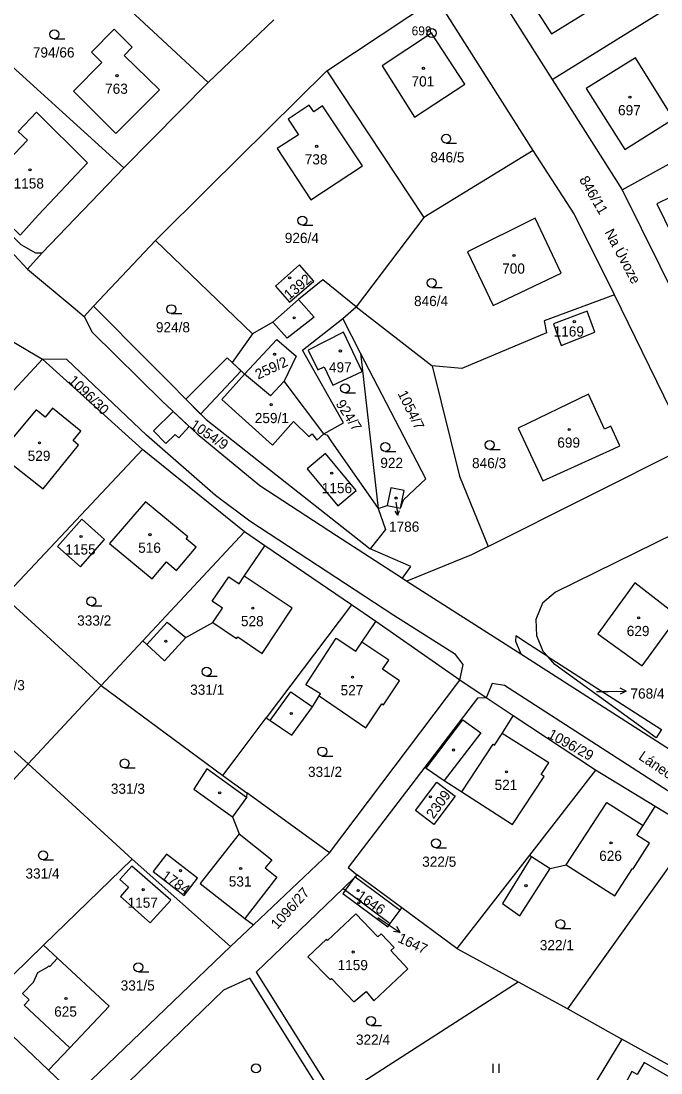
# Model space of a CAD drawing. Extents: x -680203 to -673936, y -1102717 to -1093650.
# Drawn here: x -679212.8 to -679106, y -1098086.9 to -1097911.3 of the extents above; entities that cross this region are included whole.
import ezdxf

# ---------------------------------------------------------------- set-up
doc = ezdxf.new("R2010")
doc.units = 0
for name, color, linetype in [('SOxx02xx_Koleje_param další_Popis10', 7, 'Continuous'), ('SOxx02xx_Staničení_Popis10', 7, 'Continuous'), ('SOxxxxxx_Koleje_hlavní_body_Popis10', 7, 'Continuous'), ('SOxxxxxx_Koleje_LN_parametry_Popis10', 7, 'Continuous'), ('SOxxxxxx_Koleje_param další_Popis10', 7, 'Continuous'), ('SOxxxxxx_Osa_bod_P', 7, 'Continuous'), ('SOxxxxxx_Staničení_Popis10', 7, 'Continuous'), ('x_prac', 7, 'Continuous')]:
    doc.layers.add(name, color=color, linetype=linetype)

msp = doc.modelspace()

# ---------------------------------------------------------------- linework, layer by layer
at = {"layer": 'SOxx02xx_Koleje_param další_Popis10'}
for radius in [0.75, 0.03]:
    msp.add_circle((-679144.23, -1097913.31), radius, dxfattribs=at)
at = {"layer": 'SOxx02xx_Staničení_Popis10'}
for p, q in [((-679150.19, -1097991.59), (-679149.84, -1097993.78)), ((-679149.84, -1097993.78), (-679150.33, -1097993.11)), ((-679149.84, -1097993.78), (-679149.59, -1097992.99)), ((-679116.69, -1098023.22), (-679114.75, -1098023.2)), ((-679114.75, -1098023.2), (-679111.75, -1098023.15)), ((-679111.75, -1098023.15), (-679112.76, -1098022.66)), ((-679111.75, -1098023.15), (-679112.74, -1098023.67)), ((-679153.19, -1098060.95), (-679151.99, -1098061.76)), ((-679151.99, -1098061.76), (-679149.5, -1098063.44)), ((-679149.5, -1098063.44), (-679150.05, -1098062.46)), ((-679149.5, -1098063.44), (-679150.61, -1098063.29))]:
    msp.add_line(p, q, dxfattribs=at)
at = {"layer": 'SOxxxxxx_Koleje_hlavní_body_Popis10'}
for p, q in [((-679207.2, -1097914.26), (-679205.45, -1097914.26)), ((-679141.8, -1097931.71), (-679140.05, -1097931.71)), ((-679165.79, -1097945.36), (-679164.04, -1097945.36)), ((-679144.21, -1097955.76), (-679142.46, -1097955.76)), ((-679187.69, -1097960.15), (-679185.94, -1097960.15)), ((-679158.69, -1097973.36), (-679156.94, -1097973.36)), ((-679151.97, -1097983.16), (-679150.22, -1097983.16)), ((-679134.53, -1097982.81), (-679132.78, -1097982.81)), ((-679201.04, -1098008.94), (-679199.29, -1098008.94)), ((-679181.79, -1098020.65), (-679180.04, -1098020.65)), ((-679162.48, -1098033.99), (-679160.73, -1098033.99)), ((-679195.48, -1098035.99), (-679193.73, -1098035.99)), ((-679143.51, -1098049.3), (-679141.76, -1098049.3)), ((-679209.06, -1098051.32), (-679207.31, -1098051.32)), ((-679122.73, -1098062.81), (-679120.98, -1098062.81)), ((-679193.17, -1098070.01), (-679191.42, -1098070.01)), ((-679154.34, -1098078.96), (-679152.59, -1098078.96)), ((-679133.96, -1098086.86), (-679133.96, -1098085.36)), ((-679132.96, -1098086.86), (-679132.96, -1098085.36))]:
    msp.add_line(p, q, dxfattribs=at)
for centre in [(-679207.2, -1097913.51), (-679141.8, -1097930.96), (-679165.79, -1097944.61), (-679144.21, -1097955.01), (-679187.69, -1097959.4), (-679158.69, -1097972.61), (-679151.97, -1097982.41), (-679134.53, -1097982.06), (-679201.04, -1098008.19), (-679181.79, -1098019.9), (-679162.48, -1098033.24), (-679195.48, -1098035.24), (-679143.51, -1098048.55), (-679209.06, -1098050.57), (-679122.73, -1098062.06), (-679193.17, -1098069.26), (-679154.34, -1098078.21), (-679173.54, -1098086.15)]:
    msp.add_circle(centre, 0.75, dxfattribs=at)
at = {"layer": 'SOxxxxxx_Koleje_LN_parametry_Popis10'}
for points in [[(-679185.25, -1097974.43), (-679182.78, -1097976.92), (-679176.01, -1097969.71), (-679177.54, -1097968.3), (-679178.37, -1097967.54)], [(-679184.67, -1097978.99), (-679187.36, -1097976.48), (-679190.66, -1097979.69), (-679188.57, -1097981.84), (-679187.02, -1097980.33), (-679186.4, -1097980.89)]]:
    msp.add_lwpolyline(points, close=True, dxfattribs=at)
at = {"layer": 'SOxxxxxx_Koleje_param další_Popis10'}
for centre in [(-679145.6, -1097919.19), (-679196.74, -1097920.42), (-679111.13, -1097924.02), (-679163.41, -1097932.21), (-679211.26, -1097936.13), (-679130.47, -1097950.44), (-679167.92, -1097954.16), (-679167.16, -1097960.86), (-679120.41, -1097961.48), (-679159.46, -1097966.38), (-679170.43, -1097966.93), (-679171.02, -1097975.34), (-679121.27, -1097979.5), (-679209.66, -1097981.7), (-679160.9, -1097986.77), (-679150.16, -1097990.93), (-679202.74, -1097997.34), (-679191.22, -1097997.05), (-679174.06, -1098009.3), (-679109.68, -1098010.94), (-679188.57, -1098014.84), (-679157.44, -1098020.84), (-679167.65, -1098026.91), (-679140.56, -1098032.99), (-679131.74, -1098036.63), (-679179.6, -1098040.15), (-679144.43, -1098040.8), (-679114.28, -1098048.47), (-679186.15, -1098053.13), (-679176.1, -1098052.76), (-679128.48, -1098055.63), (-679192.36, -1098056.3), (-679156.48, -1098056.46), (-679156.38, -1098058.49), (-679157.31, -1098066.71), (-679205.24, -1098074.47)]:
    msp.add_circle(centre, 0.175, dxfattribs=at)
at = {"layer": 'SOxxxxxx_Staničení_Popis10'}
for p, q in [((-679166.46, -1097957.79), (-679163.84, -1097960.74)), ((-679163.84, -1097960.74), (-679168.36, -1097964.25)), ((-679168.36, -1097964.25), (-679170.73, -1097961.57)), ((-679175.45, -1097970.23), (-679170.08, -1097964.47)), ((-679170.08, -1097964.47), (-679166.85, -1097967.27)), ((-679166.85, -1097967.27), (-679168.84, -1097971.41)), ((-679180.83, -1098008.17), (-679178.06, -1098004.09)), ((-679178.06, -1098004.09), (-679176.37, -1098005.24)), ((-679176.37, -1098005.24), (-679175.52, -1098003.99)), ((-679179.14, -1098009.33), (-679180.83, -1098008.17)), ((-679180.74, -1098011.69), (-679179.14, -1098009.33)), ((-679191.77, -1098015.39), (-679188.38, -1098011.63)), ((-679188.38, -1098011.63), (-679185.24, -1098014.19)), ((-679165.24, -1098022.09), (-679160.18, -1098014.3)), ((-679160.18, -1098014.3), (-679156.9, -1098016.51)), ((-679156.9, -1098016.51), (-679155.87, -1098014.97)), ((-679162.78, -1098023.62), (-679165.24, -1098022.09)), ((-679171.17, -1098028.06), (-679167.74, -1098023.3)), ((-679167.74, -1098023.3), (-679164.11, -1098025.77)), ((-679162.98, -1098023.94), (-679162.78, -1098023.62)), ((-679145.12, -1098036.02), (-679139.02, -1098027.94)), ((-679139.02, -1098027.94), (-679136.02, -1098030.11)), ((-679136.02, -1098030.11), (-679142.16, -1098038.1)), ((-679133.72, -1098032.16), (-679132.47, -1098030.21)), ((-679139.16, -1098039.99), (-679133.95, -1098032.01)), ((-679133.95, -1098032.01), (-679133.72, -1098032.16)), ((-679175.1, -1098040.9), (-679177.44, -1098044.17)), ((-679121.76, -1098052.14), (-679115, -1098041.74)), ((-679115, -1098041.74), (-679108.94, -1098045.59)), ((-679176.35, -1098046.99), (-679170.89, -1098051.3)), ((-679170.89, -1098051.3), (-679172, -1098052.67)), ((-679127.58, -1098050.76), (-679124.45, -1098052.76)), ((-679170.05, -1098054.24), (-679175.39, -1098061.09)), ((-679172, -1098052.67), (-679170.05, -1098054.24)), ((-679158.62, -1098056.4), (-679156.96, -1098054.15)), ((-679156.96, -1098054.15), (-679149.46, -1098059.71)), ((-679207.96, -1098069.14), (-679206.64, -1098067.75))]:
    msp.add_line(p, q, dxfattribs=at)
msp.add_lwpolyline([(-679204.6, -1098082.7), (-679212.22, -1098075.58), (-679211.37, -1098074.68), (-679212.48, -1098073.63), (-679210.69, -1098071.73), (-679209.96, -1098070.11), (-679208.31, -1098069.22), (-679208.11, -1098069.01), (-679207.96, -1098069.14)], dxfattribs=at)
at = {"layer": 'x_prac'}
for p, q in [((-679204.17, -1097900.45), (-679181.52, -1097921.54)), ((-679135.92, -1097902.45), (-679124.09, -1097921.08)), ((-679124.09, -1097921.08), (-679098.44, -1097905.12)), ((-679161.71, -1097919.62), (-679143.39, -1097907.44)), ((-679127.29, -1097932.92), (-679143.39, -1097907.44)), ((-679170.55, -1097911.09), (-679181.52, -1097921.54)), ((-679218.05, -1097915.45), (-679195.58, -1097935.81)), ((-679161.71, -1097919.62), (-679145.53, -1097944.11)), ((-679181.52, -1097921.54), (-679195.58, -1097935.81)), ((-679124.09, -1097921.08), (-679112.43, -1097939.46)), ((-679112.43, -1097939.46), (-679086.13, -1097924.99)), ((-679127.29, -1097932.92), (-679145.53, -1097944.11)), ((-679195.58, -1097935.81), (-679209.21, -1097950)), ((-679112.43, -1097939.46), (-679102.96, -1097958.59)), ((-679145.53, -1097944.11), (-679156.83, -1097959)), ((-679200.63, -1097958.91), (-679190.31, -1097947.95)), ((-679174.13, -1097963.49), (-679190.31, -1097947.95)), ((-679209.21, -1097950), (-679211.7, -1097952.73)), ((-679101.39, -1097982.26), (-679113.7, -1097957.02)), ((-679202.24, -1097960.61), (-679200.63, -1097958.91)), ((-679159.06, -1097960.97), (-679156.83, -1097959)), ((-679156.83, -1097959), (-679144.16, -1097968.87)), ((-679156.07, -1097966.74), (-679159.06, -1097960.97)), ((-679214.32, -1097964.7), (-679209.18, -1097967.77)), ((-679209.18, -1097967.77), (-679232.24, -1097992.58)), ((-679192.47, -1097982.8), (-679209.18, -1097967.77)), ((-679156.07, -1097966.74), (-679153.14, -1097992.68)), ((-679215.55, -1098007.41), (-679192.47, -1097982.8)), ((-679175.44, -1097996.57), (-679192.47, -1097982.8)), ((-679134.8, -1097999.01), (-679101.39, -1097982.26)), ((-679153.14, -1097992.68), (-679151.66, -1097992.17)), ((-679151.66, -1097992.17), (-679149.4, -1097992.6)), ((-679175.44, -1097996.57), (-679192.45, -1098014.78)), ((-679172.04, -1097998.89), (-679175.44, -1097996.57)), ((-679157.58, -1098008.73), (-679172.04, -1097998.89)), ((-679134.8, -1097999.01), (-679137.59, -1098000.43)), ((-679137.59, -1098000.43), (-679148.34, -1098004.81)), ((-679149.1, -1098004.33), (-679148.34, -1098004.81)), ((-679148.34, -1098004.81), (-679129.33, -1098016.91)), ((-679215.55, -1098007.41), (-679199.39, -1098022.22)), ((-679157.58, -1098008.73), (-679171.83, -1098027.61)), ((-679153.56, -1098011.54), (-679157.58, -1098008.73)), ((-679139.51, -1098021.35), (-679153.56, -1098011.54)), ((-679192.45, -1098014.78), (-679199.39, -1098022.22)), ((-679124.76, -1098017.45), (-679105.84, -1098029.58)), ((-679227.9, -1098020.73), (-679211.55, -1098035.3)), ((-679199.39, -1098022.22), (-679211.55, -1098035.3)), ((-679199.39, -1098022.22), (-679179.09, -1098037.22)), ((-679161.25, -1098050.17), (-679139.51, -1098021.35)), ((-679135.11, -1098024.28), (-679139.51, -1098021.35)), ((-679130.59, -1098027.27), (-679135.11, -1098024.28)), ((-679116.86, -1098036.36), (-679130.59, -1098027.27)), ((-679211.55, -1098035.3), (-679225.39, -1098050.27)), ((-679211.55, -1098035.3), (-679194.2, -1098051.21)), ((-679116.86, -1098036.36), (-679127.9, -1098050.56)), ((-679106.91, -1098042.41), (-679116.86, -1098036.36)), ((-679179.09, -1098037.22), (-679175.09, -1098040.13)), ((-679161.25, -1098050.17), (-679175.09, -1098040.13)), ((-679100.29, -1098046.44), (-679106.91, -1098042.41)), ((-679121.5, -1098076.22), (-679100.29, -1098046.44)), ((-679173.98, -1098062.18), (-679161.25, -1098050.17)), ((-679127.9, -1098050.56), (-679140.01, -1098066.13)), ((-679208.98, -1098065.58), (-679194.2, -1098051.21)), ((-679194.2, -1098051.21), (-679177.81, -1098065.8)), ((-679149.2, -1098059.35), (-679156.62, -1098053.87)), ((-679158.97, -1098056.13), (-679158.62, -1098056.4)), ((-679158.62, -1098056.4), (-679151.12, -1098061.96)), ((-679140.01, -1098066.13), (-679149.2, -1098059.35)), ((-679177.81, -1098065.8), (-679173.98, -1098062.18)), ((-679208.98, -1098065.58), (-679219.41, -1098075.73)), ((-679203.7, -1098090.67), (-679177.81, -1098065.8)), ((-679140.01, -1098066.13), (-679129.8, -1098071.7)), ((-679160.22, -1098091.27), (-679129.8, -1098071.7)), ((-679129.8, -1098071.7), (-679121.5, -1098076.22)), ((-679219.41, -1098075.73), (-679208.14, -1098086.45)), ((-679121.5, -1098076.22), (-679112.47, -1098081.24)), ((-679112.47, -1098081.24), (-679124.16, -1098100.41)), ((-679103.31, -1098086.33), (-679112.47, -1098081.24)), ((-679208.14, -1098086.45), (-679203.7, -1098090.67))]:
    msp.add_line(p, q, dxfattribs=at)
for points in [[(-679433.1, -1097805.8), (-679408.01, -1097822.16), (-679393.41, -1097831.27), (-679382.99, -1097837.58), (-679348.75, -1097857.3), (-679337.29, -1097864.26), (-679320.46, -1097875.6), (-679311.54, -1097882.15), (-679283.96, -1097902.87), (-679274.82, -1097909.22), (-679265.22, -1097914.88), (-679247.05, -1097924.07), (-679239.24, -1097928.72), (-679234.23, -1097932.11), (-679227.84, -1097937.13), (-679222.47, -1097941.84), (-679213.85, -1097950.4), (-679211.7, -1097952.73)], [(-679129.56, -1097905.1), (-679124.23, -1097913.42), (-679116.39, -1097908.57), (-679122.9, -1097898.36), (-679130.43, -1097902.96), (-679129.2, -1097904.87), (-679129.56, -1097905.1)], [(-679200.98, -1097916.51), (-679199.25, -1097918.21), (-679204.01, -1097923.02), (-679196.91, -1097930.09), (-679189.64, -1097922.78), (-679195.52, -1097917.07), (-679194.18, -1097915.65), (-679197.19, -1097912.68), (-679200.98, -1097916.51)], [(-679144.23, -1097913.31), (-679152.49, -1097918.77), (-679147.07, -1097927.35), (-679138.69, -1097921.86), (-679144.23, -1097913.31)], [(-679111.96, -1097932.76), (-679103.84, -1097927.62), (-679110.21, -1097917.45), (-679118.43, -1097922.59), (-679111.96, -1097932.76)], [(-679190.31, -1097947.95), (-679181.33, -1097939.05), (-679161.71, -1097919.62)], [(-679164.66, -1097925.34), (-679168.19, -1097927.66), (-679166.46, -1097930.28), (-679169.99, -1097932.6), (-679164.4, -1097941.13), (-679155.75, -1097935.47), (-679162.42, -1097925.48), (-679163.91, -1097926.48), (-679164.66, -1097925.34)], [(-679217.28, -1097944.17), (-679216.61, -1097943.47), (-679212.88, -1097947.04), (-679209.85, -1097943.64), (-679201.66, -1097934.99), (-679210.16, -1097926.53), (-679213.23, -1097929.72), (-679211.69, -1097931.19), (-679217.15, -1097936.86), (-679220.95, -1097940.72)], [(-679113.7, -1097957.02), (-679120.43, -1097943.51), (-679127.29, -1097932.92)], [(-679106.64, -1097941.83), (-679101.53, -1097952.3), (-679092.43, -1097947.93), (-679097.52, -1097937.38), (-679106.64, -1097941.83)], [(-679216.58, -1097944.86), (-679212.76, -1097948.63), (-679210.34, -1097950.02), (-679209.21, -1097950)], [(-679122.61, -1097953.39), (-679126.94, -1097944.22), (-679138.22, -1097949.83), (-679133.97, -1097958.78), (-679122.61, -1097953.39)], [(-679166.25, -1097952.01), (-679170.28, -1097955.54), (-679167.97, -1097958.24), (-679163.9, -1097954.75), (-679166.25, -1097952.01)], [(-679211.7, -1097952.73), (-679204.03, -1097959.05), (-679202.24, -1097960.61)], [(-679156.83, -1097959), (-679162.36, -1097954.5), (-679166.46, -1097957.79), (-679170.73, -1097961.57), (-679174.13, -1097963.49)], [(-679113.7, -1097957.02), (-679125.47, -1097961.37), (-679125.03, -1097963.36), (-679139.21, -1097969.3), (-679144.16, -1097968.87)], [(-679200.63, -1097958.91), (-679181.87, -1097977.83), (-679173.11, -1097984.73), (-679154.48, -1097999.39)], [(-679202.24, -1097960.61), (-679200.88, -1097963.22), (-679189.15, -1097974.82), (-679183.33, -1097980.23), (-679172.92, -1097988.82), (-679160.1, -1097997.16), (-679149.1, -1098004.33)], [(-679162.19, -1097980.2), (-679158.95, -1097978.38), (-679165.79, -1097966.27), (-679159.06, -1097960.97)], [(-679116.97, -1097963.25), (-679118.26, -1097959.76), (-679123.87, -1097961.86), (-679122.6, -1097965.47), (-679116.97, -1097963.25)], [(-679174.13, -1097963.49), (-679177.54, -1097968.3), (-679175.45, -1097970.23)], [(-679162.17, -1097969.04), (-679160.69, -1097972.1), (-679155.81, -1097969.82), (-679158.91, -1097963.22), (-679164.82, -1097966.25), (-679163.2, -1097969.55), (-679162.17, -1097969.04)], [(-679139.51, -1098021.35), (-679138.94, -1098018.7), (-679140.22, -1098017.06), (-679150.52, -1098010.52), (-679174.58, -1097994.8), (-679180.32, -1097990.51), (-679191.79, -1097980.45), (-679205.13, -1097967.79), (-679209.18, -1097967.77)], [(-679149.4, -1097992.6), (-679148.93, -1097991.2), (-679145.22, -1097987.73), (-679156.07, -1097966.74)], [(-679144.16, -1097968.87), (-679139.55, -1097987.3), (-679134.8, -1097999.01)], [(-679175.45, -1097970.23), (-679179.25, -1097974.48), (-679170.79, -1097982.12), (-679167.28, -1097978.17), (-679164.73, -1097980.65), (-679164.19, -1097980.23), (-679163.38, -1097981.26), (-679162.19, -1097980.2)], [(-679162.19, -1097980.2), (-679168.84, -1097971.41), (-679171.1, -1097973.85), (-679175.45, -1097970.23)], [(-679125.64, -1097988.05), (-679113.89, -1097982.71), (-679112.81, -1097982.22), (-679114.3, -1097978.95), (-679115.39, -1097979.44), (-679118.05, -1097973.59), (-679129.81, -1097979.27), (-679125.64, -1097988.05)], [(-679202.77, -1097979.79), (-679207.48, -1097975.92), (-679208.74, -1097977.44), (-679210.24, -1097976.2), (-679216.48, -1097983.58), (-679209.07, -1097989.38), (-679203.16, -1097982.08), (-679204.05, -1097981.33), (-679202.77, -1097979.79)], [(-679162.19, -1097980.2), (-679161.68, -1097980.44), (-679161.06, -1097981.36), (-679153.14, -1097992.68)], [(-679156.8, -1097989.68), (-679161.92, -1097983.5), (-679164.99, -1097986.04), (-679159.89, -1097992.23), (-679156.8, -1097989.68)], [(-679080.35, -1097985.37), (-679123.57, -1098006.64), (-679125.72, -1098008.47), (-679126.82, -1098011.2), (-679126.74, -1098013.89), (-679125.64, -1098016.47), (-679124.76, -1098017.45)], [(-679149.4, -1097992.6), (-679148.82, -1097989.66), (-679151.06, -1097989.24), (-679151.66, -1097992.17)], [(-679183.55, -1097999.13), (-679185.2, -1097997.73), (-679184.94, -1097997.43), (-679192, -1097991.55), (-679197.96, -1097998.5), (-679190.86, -1098004.39), (-679188.47, -1098001.58), (-679186.8, -1098003), (-679183.55, -1097999.13)], [(-679153.14, -1097992.68), (-679151.9, -1097996.2), (-679154.48, -1097999.39)], [(-679202.85, -1098002.41), (-679198.81, -1097997.85), (-679202.61, -1097994.48), (-679206.65, -1097999.04), (-679202.85, -1098002.41)], [(-679192.45, -1098014.78), (-679191.77, -1098015.39), (-679188.78, -1098018.08), (-679185.24, -1098014.19), (-679180.74, -1098011.69), (-679176.77, -1098014.39), (-679176.59, -1098014.12), (-679172.53, -1098016.88), (-679167.48, -1098009.33), (-679175.52, -1098003.99), (-679172.04, -1097998.89)], [(-679149.1, -1098004.33), (-679147.7, -1098002.35), (-679154.48, -1097999.39)], [(-679109.1, -1098018.95), (-679103.09, -1098010.71), (-679110.29, -1098005.08), (-679116.47, -1098013.62), (-679109.1, -1098018.95)], [(-679171.83, -1098027.61), (-679171.17, -1098028.06), (-679167.54, -1098030.53), (-679164.11, -1098025.77), (-679162.98, -1098023.94), (-679155.19, -1098029.27), (-679152.53, -1098025.3), (-679152.28, -1098025.46), (-679149.59, -1098021.43), (-679152.42, -1098019.52), (-679151.39, -1098017.99), (-679155.87, -1098014.97), (-679153.56, -1098011.54)], [(-679124.76, -1098017.45), (-679127.89, -1098015.44), (-679130.19, -1098013.94), (-679130.2, -1098014.8), (-679129.33, -1098016.91)], [(-679129.33, -1098016.91), (-679078.14, -1098049.79), (-679072.22, -1098053.71)], [(-679105.84, -1098029.58), (-679106.75, -1098030.93), (-679123.64, -1098018.69), (-679124.76, -1098017.45)], [(-679030.78, -1098099.7), (-679030.84, -1098097.29), (-679031.7, -1098095.47), (-679044.94, -1098082.72), (-679051.83, -1098076.96), (-679060.93, -1098069.36), (-679074.87, -1098059.09), (-679132.08, -1098022.23), (-679134.1, -1098021.89), (-679135.11, -1098024.28)], [(-679135.11, -1098024.28), (-679136.57, -1098024.36), (-679145.35, -1098035.86)], [(-679179.09, -1098037.22), (-679177.04, -1098034.5), (-679171.83, -1098027.61)], [(-679145.35, -1098035.86), (-679145.12, -1098036.02), (-679142.16, -1098038.1), (-679139.16, -1098039.99), (-679130.73, -1098045.44), (-679125.44, -1098037.39), (-679125.93, -1098037.06), (-679124.67, -1098035.14), (-679132.47, -1098030.21), (-679130.59, -1098027.27)], [(-679175.09, -1098040.13), (-679175.1, -1098040.9), (-679181.74, -1098036.14), (-679183.9, -1098039.54), (-679177.44, -1098044.17), (-679176.35, -1098046.99), (-679182.88, -1098055.3), (-679175.39, -1098061.09), (-679173.98, -1098062.18)], [(-679145.35, -1098035.86), (-679158.17, -1098052.63), (-679156.62, -1098053.87)], [(-679140.27, -1098040.7), (-679143.86, -1098045.4), (-679146.93, -1098043.07), (-679143.37, -1098038.38), (-679140.27, -1098040.7)], [(-679127.9, -1098050.56), (-679127.58, -1098050.76), (-679132.41, -1098058.62), (-679129.5, -1098060.65), (-679124.45, -1098052.76), (-679121.76, -1098052.14), (-679113.65, -1098057.35), (-679110.72, -1098052.76), (-679110.59, -1098052.84), (-679107.85, -1098048.56), (-679109.96, -1098047.21), (-679108.94, -1098045.59), (-679106.91, -1098042.41)], [(-679183.31, -1098054.36), (-679188.48, -1098050.38), (-679190.7, -1098053.26), (-679185.54, -1098057.28), (-679183.31, -1098054.36)], [(-679194.26, -1098052.36), (-679196.24, -1098054.61), (-679194.79, -1098055.89), (-679196.14, -1098057.43), (-679191.19, -1098061.82), (-679187.76, -1098058.06), (-679194.26, -1098052.36)], [(-679156.62, -1098053.87), (-679156.96, -1098054.15), (-679158.97, -1098056.13)], [(-679158.97, -1098056.13), (-679173.49, -1098070.07), (-679160.22, -1098091.27)], [(-679158.62, -1098056.4), (-679159.03, -1098056.96), (-679151.53, -1098062.52), (-679151.12, -1098061.96)], [(-679151.12, -1098061.96), (-679149.46, -1098059.71), (-679149.2, -1098059.35)], [(-679161.79, -1098064.59), (-679164.87, -1098067.5), (-679161.17, -1098071.32), (-679160.95, -1098071.11), (-679157.19, -1098075), (-679155.13, -1098073.31), (-679153.85, -1098074.87), (-679148.17, -1098069.49), (-679151.02, -1098066.48), (-679150.48, -1098065.96), (-679152.66, -1098063.66), (-679153.21, -1098064.17), (-679156.85, -1098060.32), (-679161.59, -1098064.8), (-679161.79, -1098064.59)], [(-679208.14, -1098086.45), (-679204.6, -1098082.7), (-679198.04, -1098075.74), (-679206.64, -1098067.75), (-679208.98, -1098065.58)], [(-679161.41, -1098092.03), (-679174.54, -1098071.05), (-679178.96, -1098073.09), (-679196.62, -1098090.15), (-679197.9, -1098092.01), (-679199.23, -1098095.97)], [(-679109.92, -1098087.18), (-679110.8, -1098086.68), (-679115.36, -1098095.04), (-679108, -1098099.23), (-679102.57, -1098089.69), (-679104.86, -1098088.38), (-679104.44, -1098087.64), (-679108.77, -1098085.16), (-679109.92, -1098087.18)]]:
    msp.add_lwpolyline(points, dxfattribs=at)

# ---------------------------------------------------------------- texts
at = {"layer": 'SOxx02xx_Koleje_param další_Popis10'}
msp.add_text('699', height=1.5, dxfattribs=at).set_placement((-679147.57, -1097913.69))
at = {"layer": 'SOxx02xx_Staničení_Popis10'}
for s, rotation, p in [('Na Úvoze', 298, (-679115.42, -1097946.56)), ('Lánecká', 326, (-679109.82, -1098034.44))]:
    msp.add_text(s, height=1.7, rotation=rotation, dxfattribs=at).set_placement(p)
at = {"layer": 'SOxxxxxx_Osa_bod_P'}
for s, p in [('794/66', (-679210.78, -1097917.39)), ('701', (-679147.58, -1097922.22)), ('763', (-679198.72, -1097923.45)), ('697', (-679113.11, -1097927.04)), ('738', (-679165.4, -1097935.24)), ('846/5', (-679144.43, -1097934.9)), ('1158', (-679213.99, -1097939.26)), ('926/4', (-679168.73, -1097948.36)), ('700', (-679132.45, -1097953.47)), ('846/4', (-679147.16, -1097958.89)), ('924/8', (-679190.24, -1097963.27)), ('1169', (-679123.86, -1097963.97)), ('497', (-679161.36, -1097969.95)), ('259/1', (-679173.74, -1097978.42)), ('699', (-679123.25, -1097982.52)), ('529', (-679211.64, -1097984.73)), ('922', (-679152.79, -1097985.91)), ('846/3', (-679137.48, -1097985.94)), ('1156', (-679162.56, -1097990.12)), ('1786', (-679151.34, -1097996.56)), ('1155', (-679205.35, -1098000.36)), ('516', (-679193.2, -1098000.07)), ('333/2', (-679203.38, -1098012.22)), ('528', (-679176.05, -1098012.32)), ('629', (-679111.66, -1098013.97)), ('333/3', (-679217.81, -1098023.01)), ('331/1', (-679184.52, -1098023.77)), ('527', (-679159.42, -1098023.86)), ('768/4', (-679111.04, -1098024.41)), ('331/2', (-679164.86, -1098037.48)), ('521', (-679133.72, -1098039.66)), ('331/3', (-679197.76, -1098040.3)), ('322/5', (-679145.8, -1098052.48)), ('626', (-679116.26, -1098051.5)), ('331/4', (-679212.01, -1098054.45)), ('531', (-679178.08, -1098055.78)), ('1157', (-679194.97, -1098059.32)), ('322/1', (-679126.17, -1098066.41)), ('1159', (-679159.92, -1098069.74)), ('331/5', (-679196.12, -1098073.14)), ('625', (-679207.22, -1098077.5)), ('322/4', (-679156.85, -1098082.19))]:
    msp.add_text(s, height=1.7, dxfattribs=at).set_placement(p)
for s, rotation, p in [('846/11', 300, (-679119.65, -1097937.77)), ('1392', 40, (-679168, -1097957.93)), ('259/2', 25, (-679173.2, -1097971.18)), ('1096/30', 316, (-679204.99, -1097971.47)), ('1054/7', 296, (-679149.94, -1097973.46)), ('924/7', 303, (-679160.31, -1097975.19)), ('1054/9', 326, (-679184.67, -1097979.09)), ('1096/29', 331, (-679124.99, -1098030.85)), ('2309', 54, (-679143.91, -1098044.6)), ('1784', 325, (-679189.46, -1098054.33)), ('1096/27', 48, (-679169.97, -1098063.01)), ('1646', 325, (-679156.89, -1098057.67)), ('1647', 335, (-679150.01, -1098064.98))]:
    msp.add_text(s, height=1.7, rotation=rotation, dxfattribs=at).set_placement(p)

doc.saveas('drawing.dxf')
